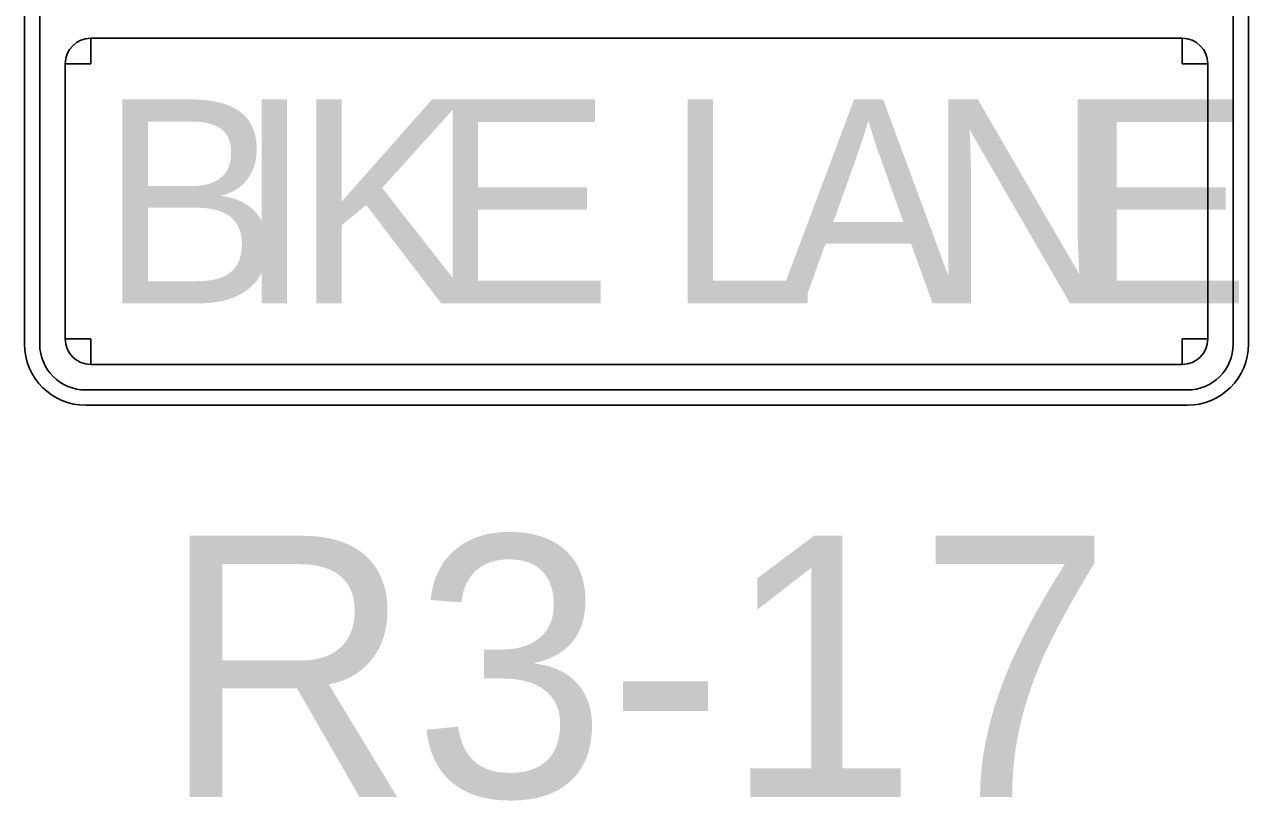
# Model space of a CAD drawing. Extents: x 99958 to 100136, y 99935 to 100013.
# Drawn here: x 100090.1956 to 100090.5331, y 99975.5459 to 99975.7599 of the extents above; entities that cross this region are included whole.
import ezdxf

# ---------------------------------------------------------------- set-up
doc = ezdxf.new("R2010")
doc.units = 0
doc.layers.add('TR_SN_ConstructionSigns', color=7, linetype='Continuous')

msp = doc.modelspace()

# ---------------------------------------------------------------- linework, layer by layer
at = {"layer": 'TR_SN_ConstructionSigns'}
for p, q in [((100090.19556, 99975.90801), (100090.19556, 99975.67176)), ((100090.19556, 99975.90801), (100090.19556, 99975.67176)), ((100090.19556, 99975.67176), (100090.19556, 99975.90801)), ((100090.19978, 99975.67176), (100090.19978, 99975.90801)), ((100090.52884, 99975.90801), (100090.52884, 99975.67176)), ((100090.53306, 99975.67176), (100090.53306, 99975.90801)), ((100090.53306, 99975.67176), (100090.53306, 99975.90801)), ((100090.53306, 99975.90801), (100090.53306, 99975.67176)), ((100090.21384, 99975.7491), (100090.21384, 99975.75613)), ((100090.51478, 99975.75613), (100090.21384, 99975.75613)), ((100090.21384, 99975.75613), (100090.21384, 99975.7491)), ((100090.51478, 99975.75613), (100090.51478, 99975.7491)), ((100090.51478, 99975.7491), (100090.51478, 99975.75613)), ((100090.20681, 99975.7491), (100090.21384, 99975.7491)), ((100090.21384, 99975.7491), (100090.20681, 99975.7491)), ((100090.20681, 99975.7491), (100090.20681, 99975.67317)), ((100090.51478, 99975.7491), (100090.52181, 99975.7491)), ((100090.52181, 99975.7491), (100090.51478, 99975.7491)), ((100090.52181, 99975.67317), (100090.52181, 99975.7491)), ((100090.21384, 99975.67317), (100090.20681, 99975.67317)), ((100090.20681, 99975.67317), (100090.21384, 99975.67317)), ((100090.21384, 99975.66613), (100090.21384, 99975.67317)), ((100090.21384, 99975.67317), (100090.21384, 99975.66613)), ((100090.52181, 99975.67317), (100090.51478, 99975.67317)), ((100090.51478, 99975.67317), (100090.51478, 99975.66613)), ((100090.51478, 99975.66613), (100090.51478, 99975.67317)), ((100090.51478, 99975.67317), (100090.52181, 99975.67317)), ((100090.21384, 99975.66613), (100090.51478, 99975.66613)), ((100090.51618, 99975.6591), (100090.21243, 99975.6591)), ((100090.21243, 99975.65488), (100090.51618, 99975.65488)), ((100090.21243, 99975.65488), (100090.51618, 99975.65488)), ((100090.51618, 99975.65488), (100090.21243, 99975.65488))]:
    msp.add_line(p, q, dxfattribs=at)
for centre, radius, start, end in [((100090.21384, 99975.7491), 0.00703, 90, 180), ((100090.51478, 99975.7491), 0.00703, 0, 90), ((100090.21243, 99975.67176), 0.01688, 180, 270), ((100090.21243, 99975.67176), 0.01688, 180, 270), ((100090.21243, 99975.67176), 0.01688, 180, 270), ((100090.21243, 99975.67176), 0.01266, 180, 270), ((100090.21384, 99975.67317), 0.00703, 180, 270), ((100090.51478, 99975.67317), 0.00703, 270, 0), ((100090.51618, 99975.67176), 0.01688, 270, 0), ((100090.51618, 99975.67176), 0.01688, 270, 0), ((100090.51618, 99975.67176), 0.01266, 270, 0), ((100090.51618, 99975.67176), 0.01688, 270, 0)]:
    msp.add_arc(centre, radius, start, end, dxfattribs=at)

# ---------------------------------------------------------------- texts
for s, p in [('B', (100090.21639, 99975.68301)), ('I', (100090.25402, 99975.68301)), ('K', (100090.26983, 99975.68301)), ('E', (100090.30746, 99975.68301)), ('L', (100090.37221, 99975.68301)), ('A', (100090.40306, 99975.68301)), ('N', (100090.4441, 99975.68301)), ('E', (100090.48354, 99975.68301))]:
    msp.add_text(s, height=0.05625, dxfattribs=at).set_placement(p)
msp.add_text('R3-17', height=0.072, rotation=360, dxfattribs=at).set_placement((100090.2332, 99975.54688))

doc.saveas('drawing.dxf')
